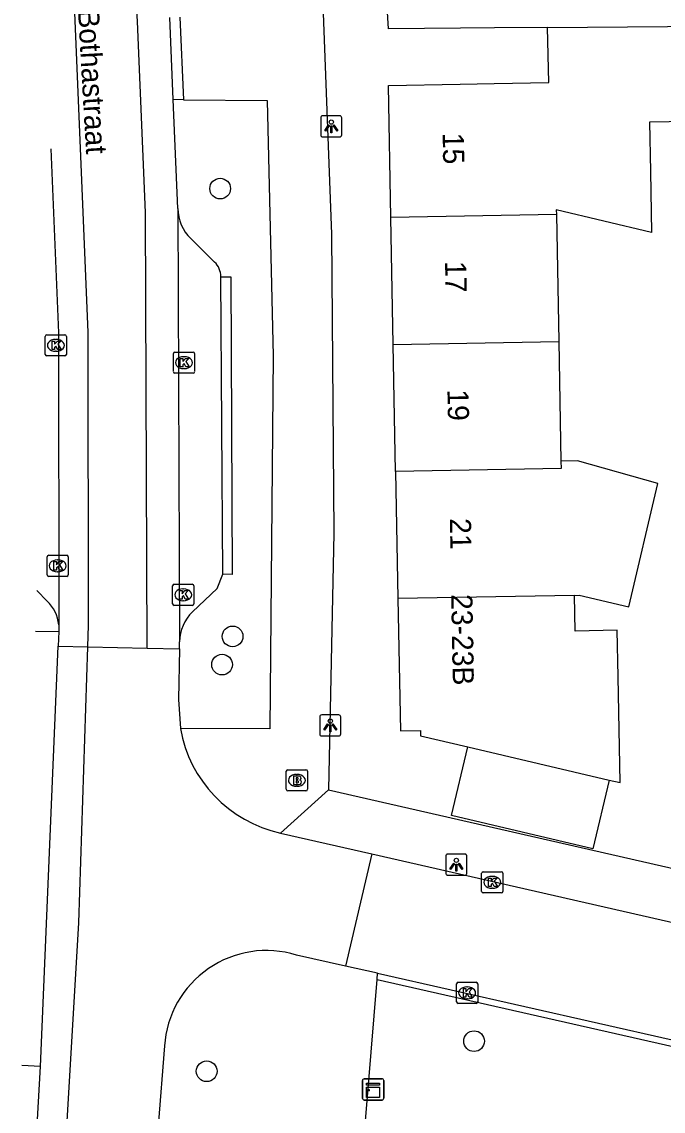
# Model space of a CAD drawing. Extents: x 163686 to 164493, y 382719 to 383870.
# Drawn here: x 163851.5 to 163881.8, y 383615.2 to 383666.6 of the extents above; entities that cross this region are included whole.
import ezdxf

# ---------------------------------------------------------------- set-up
doc = ezdxf.new("R2010")
doc.units = 0
for name, color, linetype in [('IMGEO_Boom', 7, 'Continuous'), ('IMGEO_Brandkraan', 7, 'Continuous'), ('IMGEO_Kast', 7, 'Continuous'), ('IMGEO_Kolk', 7, 'Continuous'), ('IMGEO_Lichtpunt', 7, 'Continuous'), ('IMGEO_Openbare_ruimte_label', 7, 'Continuous'), ('IMGEO_Pand', 7, 'Continuous'), ('IMGEO_Pand_nummerreeks', 7, 'Continuous'), ('IMGEO_Parkeervlak_open', 7, 'Continuous'), ('IMGEO_Rijbaan_lokaal_open', 7, 'Continuous'), ('IMGEO_Voetpad_open', 7, 'Continuous')]:
    doc.layers.add(name, color=color, linetype=linetype)

msp = doc.modelspace()

# ---------------------------------------------------------------- linework, layer by layer
at = {"layer": 'IMGEO_Boom'}
for centre in [(163860.833, 383658.744), (163861.42, 383637.6), (163860.924, 383636.266), (163872.821, 383618.486), (163860.197, 383617.063)]:
    msp.add_circle(centre, 0.489, dxfattribs=at)
at = {"layer": 'IMGEO_Brandkraan'}
for p, q in [((163863.955, 383630.378), (163863.955, 383631.23)), ((163864.03, 383631.304), (163864.882, 383631.304)), ((163864.956, 383631.23), (163864.956, 383630.378)), ((163864.443, 383631.084), (163864.468, 383631.084)), ((163864.882, 383630.304), (163864.03, 383630.304)), ((163864.466, 383630.524), (163864.441, 383630.524))]:
    msp.add_line(p, q, dxfattribs=at)
for points in [[(163863.955, 383630.378), (163863.955, 383631.23)], [(163864.03, 383631.304), (163864.882, 383631.304)], [(163864.956, 383631.23), (163864.956, 383630.378)], [(163864.303, 383631.004), (163864.303, 383630.604), (163864.516, 383630.604)], [(163864.534, 383631.004), (163864.303, 383631.004)], [(163864.482, 383630.923), (163864.428, 383630.923), (163864.428, 383630.847)], [(163864.428, 383630.847), (163864.481, 383630.847)], [(163864.49, 383630.771), (163864.428, 383630.771), (163864.428, 383630.69)], [(163864.428, 383630.69), (163864.49, 383630.69)], [(163864.882, 383630.304), (163864.03, 383630.304)]]:
    msp.add_lwpolyline(points, dxfattribs=at)
for centre, radius, start, end in [((163864.032, 383631.228), 0.0765, 91.552, 178.448), ((163864.032, 383631.228), 0.0765, 91.552, 178.448), ((163864.88, 383631.228), 0.0765, 1.552, 88.448), ((163864.88, 383631.228), 0.0765, 1.552, 88.448), ((163864.483, 383630.885), 0.0379, 267.8285, 90.9355), ((163864.491, 383630.73), 0.0404, 269.8759, 90.5077), ((163864.538, 383630.859), 0.145, 59.4692, 91.5367), ((163864.563, 383630.906), 0.0922, 285.5137, 58.1501), ((163864.568, 383630.714), 0.105, 301.3115, 78.989), ((163864.032, 383630.38), 0.0765, 181.552, 268.448), ((163864.032, 383630.38), 0.0765, 181.552, 268.448), ((163864.522, 383630.855), 0.251, 268.6676, 293.5347), ((163864.88, 383630.38), 0.0765, 271.552, 358.448), ((163864.88, 383630.38), 0.0765, 271.552, 358.448)]:
    msp.add_arc(centre, radius, start, end, dxfattribs=at)
for centre, major_axis, ratio, start_param, end_param in [((163864.442, 383630.804), (-0.387, 0.002), 0.722429, 4.712389, 7.853982), ((163864.467, 383630.804), (-0.39, 0.002), 0.717154, 1.570796, 4.712389)]:
    msp.add_ellipse(centre, major_axis=major_axis, ratio=ratio, start_param=start_param, end_param=end_param, dxfattribs=at)
at = {"layer": 'IMGEO_Kast'}
for p, q in [((163867.556, 383615.78), (163867.556, 383616.621)), ((163867.556, 383616.621), (163867.556, 383615.78)), ((163867.631, 383616.705), (163868.472, 383616.705)), ((163868.472, 383616.705), (163867.631, 383616.705)), ((163868.556, 383616.63), (163868.556, 383615.789)), ((163868.556, 383615.789), (163868.556, 383616.63)), ((163868.481, 383615.705), (163867.64, 383615.705)), ((163867.64, 383615.705), (163868.481, 383615.705))]:
    msp.add_line(p, q, dxfattribs=at)
for points in [[(163867.751, 383616.495), (163868.351, 383616.495), (163868.351, 383616.41), (163867.751, 383616.41), (163867.751, 383616.495)], [(163867.751, 383616.32), (163868.351, 383616.32), (163868.351, 383615.831), (163867.751, 383615.831), (163867.751, 383616.32)]]:
    msp.add_lwpolyline(points, dxfattribs=at)
msp.add_circle((163867.835, 383616.169), 0.0377, dxfattribs=at)
for centre, start, end in [((163867.634, 383616.627), 92.4484, 184.2845), ((163867.634, 383616.627), 92.4484, 184.2845), ((163868.478, 383616.627), 2.4484, 94.2845), ((163868.478, 383616.627), 2.4484, 94.2845), ((163867.634, 383615.783), 182.4484, 274.2845), ((163867.634, 383615.783), 182.4484, 274.2845), ((163868.478, 383615.783), 272.4484, 4.2845), ((163868.478, 383615.783), 272.4484, 4.2845)]:
    msp.add_arc(centre, 0.0779, start, end, dxfattribs=at)
at = {"layer": 'IMGEO_Kolk'}
for p, q in [((163852.574, 383650.916), (163852.574, 383651.768)), ((163852.649, 383651.842), (163853.501, 383651.842)), ((163853.575, 383651.768), (163853.575, 383650.916)), ((163853.062, 383651.622), (163853.087, 383651.622)), ((163853.501, 383650.842), (163852.649, 383650.842)), ((163853.085, 383651.062), (163853.06, 383651.062)), ((163858.624, 383650.1), (163858.624, 383650.952)), ((163858.699, 383651.026), (163859.551, 383651.026)), ((163859.112, 383650.806), (163859.137, 383650.806)), ((163859.625, 383650.952), (163859.625, 383650.1)), ((163859.135, 383650.246), (163859.11, 383650.246)), ((163859.551, 383650.026), (163858.699, 383650.026)), ((163852.662, 383640.506), (163852.662, 383641.358)), ((163852.737, 383641.432), (163853.589, 383641.432)), ((163853.15, 383641.212), (163853.175, 383641.212)), ((163853.663, 383641.358), (163853.663, 383640.506)), ((163853.589, 383640.432), (163852.737, 383640.432)), ((163853.173, 383640.652), (163853.148, 383640.652)), ((163858.59, 383639.137), (163858.59, 383639.989)), ((163858.665, 383640.063), (163859.517, 383640.063)), ((163859.591, 383639.989), (163859.591, 383639.137)), ((163859.078, 383639.843), (163859.103, 383639.843)), ((163859.517, 383639.063), (163858.665, 383639.063)), ((163859.101, 383639.283), (163859.076, 383639.283)), ((163873.181, 383625.56), (163873.181, 383626.412)), ((163873.256, 383626.486), (163874.108, 383626.486)), ((163873.669, 383626.266), (163873.694, 383626.266)), ((163874.182, 383626.412), (163874.182, 383625.56)), ((163873.692, 383625.706), (163873.667, 383625.706)), ((163874.108, 383625.486), (163873.256, 383625.486)), ((163871.995, 383620.341), (163871.995, 383621.193)), ((163872.07, 383621.267), (163872.922, 383621.267)), ((163872.483, 383621.047), (163872.508, 383621.047)), ((163872.996, 383621.193), (163872.996, 383620.341)), ((163872.506, 383620.487), (163872.481, 383620.487)), ((163872.922, 383620.267), (163872.07, 383620.267))]:
    msp.add_line(p, q, dxfattribs=at)
for points in [[(163852.574, 383650.916), (163852.574, 383651.768)], [(163852.649, 383651.842), (163853.501, 383651.842)], [(163853.575, 383651.768), (163853.575, 383650.916)], [(163852.895, 383651.542), (163853.018, 383651.542), (163853.018, 383651.391), (163853.148, 383651.542), (163853.312, 383651.542), (163853.166, 383651.391), (163853.319, 383651.142), (163853.167, 383651.142), (163853.082, 383651.306), (163853.018, 383651.239), (163853.018, 383651.142), (163852.895, 383651.142), (163852.895, 383651.542)], [(163853.501, 383650.842), (163852.649, 383650.842)], [(163858.624, 383650.1), (163858.624, 383650.952)], [(163858.699, 383651.026), (163859.551, 383651.026)], [(163858.945, 383650.726), (163859.068, 383650.726), (163859.068, 383650.575), (163859.198, 383650.726), (163859.362, 383650.726), (163859.216, 383650.575), (163859.369, 383650.326), (163859.217, 383650.326), (163859.132, 383650.49), (163859.068, 383650.423), (163859.068, 383650.326), (163858.945, 383650.326), (163858.945, 383650.726)], [(163859.625, 383650.952), (163859.625, 383650.1)], [(163859.551, 383650.026), (163858.699, 383650.026)], [(163852.662, 383640.506), (163852.662, 383641.358)], [(163852.737, 383641.432), (163853.589, 383641.432)], [(163852.983, 383641.132), (163853.106, 383641.132), (163853.106, 383640.981), (163853.236, 383641.132), (163853.4, 383641.132), (163853.254, 383640.981), (163853.407, 383640.732), (163853.255, 383640.732), (163853.17, 383640.896), (163853.106, 383640.829), (163853.106, 383640.732), (163852.983, 383640.732), (163852.983, 383641.132)], [(163853.663, 383641.358), (163853.663, 383640.506)], [(163853.589, 383640.432), (163852.737, 383640.432)], [(163858.59, 383639.137), (163858.59, 383639.989)], [(163858.665, 383640.063), (163859.517, 383640.063)], [(163859.591, 383639.989), (163859.591, 383639.137)], [(163858.911, 383639.763), (163859.034, 383639.763), (163859.034, 383639.612), (163859.164, 383639.763), (163859.328, 383639.763), (163859.182, 383639.612), (163859.335, 383639.363), (163859.183, 383639.363), (163859.098, 383639.527), (163859.034, 383639.46), (163859.034, 383639.363), (163858.911, 383639.363), (163858.911, 383639.763)], [(163859.517, 383639.063), (163858.665, 383639.063)], [(163873.181, 383625.56), (163873.181, 383626.412)], [(163873.256, 383626.486), (163874.108, 383626.486)], [(163873.502, 383626.186), (163873.625, 383626.186), (163873.625, 383626.035), (163873.755, 383626.186), (163873.919, 383626.186), (163873.773, 383626.035), (163873.926, 383625.786), (163873.774, 383625.786), (163873.689, 383625.95), (163873.625, 383625.883), (163873.625, 383625.786), (163873.502, 383625.786), (163873.502, 383626.186)], [(163874.182, 383626.412), (163874.182, 383625.56)], [(163874.108, 383625.486), (163873.256, 383625.486)], [(163871.995, 383620.341), (163871.995, 383621.193)], [(163872.07, 383621.267), (163872.922, 383621.267)], [(163872.316, 383620.967), (163872.439, 383620.967), (163872.439, 383620.816), (163872.569, 383620.967), (163872.733, 383620.967), (163872.587, 383620.816), (163872.74, 383620.567), (163872.588, 383620.567), (163872.503, 383620.731), (163872.439, 383620.664), (163872.439, 383620.567), (163872.316, 383620.567), (163872.316, 383620.967)], [(163872.996, 383621.193), (163872.996, 383620.341)], [(163872.922, 383620.267), (163872.07, 383620.267)]]:
    msp.add_lwpolyline(points, dxfattribs=at)
for centre, start, end in [((163852.651, 383651.766), 91.552, 178.448), ((163852.651, 383651.766), 91.552, 178.448), ((163853.499, 383651.766), 1.552, 88.448), ((163853.499, 383651.766), 1.552, 88.448), ((163852.651, 383650.918), 181.552, 268.448), ((163852.651, 383650.918), 181.552, 268.448), ((163853.499, 383650.918), 271.552, 358.448), ((163853.499, 383650.918), 271.552, 358.448), ((163858.701, 383650.95), 91.552, 178.448), ((163858.701, 383650.95), 91.552, 178.448), ((163859.549, 383650.95), 1.552, 88.448), ((163859.549, 383650.95), 1.552, 88.448), ((163858.701, 383650.102), 181.552, 268.448), ((163858.701, 383650.102), 181.552, 268.448), ((163859.549, 383650.102), 271.552, 358.448), ((163859.549, 383650.102), 271.552, 358.448), ((163852.739, 383641.356), 91.552, 178.448), ((163852.739, 383641.356), 91.552, 178.448), ((163853.587, 383641.356), 1.552, 88.448), ((163853.587, 383641.356), 1.552, 88.448), ((163852.739, 383640.508), 181.552, 268.448), ((163852.739, 383640.508), 181.552, 268.448), ((163853.587, 383640.508), 271.552, 358.448), ((163853.587, 383640.508), 271.552, 358.448), ((163858.667, 383639.987), 91.552, 178.448), ((163858.667, 383639.987), 91.552, 178.448), ((163859.515, 383639.987), 1.552, 88.448), ((163859.515, 383639.987), 1.552, 88.448), ((163858.667, 383639.139), 181.552, 268.448), ((163858.667, 383639.139), 181.552, 268.448), ((163859.515, 383639.139), 271.552, 358.448), ((163859.515, 383639.139), 271.552, 358.448), ((163873.258, 383626.41), 91.552, 178.448), ((163873.258, 383626.41), 91.552, 178.448), ((163874.106, 383626.41), 1.552, 88.448), ((163874.106, 383626.41), 1.552, 88.448), ((163873.258, 383625.562), 181.552, 268.448), ((163873.258, 383625.562), 181.552, 268.448), ((163874.106, 383625.562), 271.552, 358.448), ((163874.106, 383625.562), 271.552, 358.448), ((163872.072, 383621.191), 91.552, 178.448), ((163872.072, 383621.191), 91.552, 178.448), ((163872.92, 383621.191), 1.552, 88.448), ((163872.92, 383621.191), 1.552, 88.448), ((163872.072, 383620.343), 181.552, 268.448), ((163872.072, 383620.343), 181.552, 268.448), ((163872.92, 383620.343), 271.552, 358.448), ((163872.92, 383620.343), 271.552, 358.448)]:
    msp.add_arc(centre, 0.0765, start, end, dxfattribs=at)
for centre, major_axis, ratio, start_param, end_param in [((163853.061, 383651.342), (-0.387, 0.002), 0.722429, 4.712389, 7.853982), ((163853.086, 383651.342), (-0.39, 0.002), 0.717154, 1.570796, 4.712389), ((163859.111, 383650.526), (-0.387, 0.002), 0.722429, 4.712389, 7.853982), ((163859.136, 383650.526), (-0.39, 0.002), 0.717154, 1.570796, 4.712389), ((163853.149, 383640.932), (-0.387, 0.002), 0.722429, 4.712389, 7.853982), ((163853.174, 383640.932), (-0.39, 0.002), 0.717154, 1.570796, 4.712389), ((163859.077, 383639.563), (-0.387, 0.002), 0.722429, 4.712389, 7.853982), ((163859.102, 383639.563), (-0.39, 0.002), 0.717154, 1.570796, 4.712389), ((163873.668, 383625.986), (-0.387, 0.002), 0.722429, 4.712389, 7.853982), ((163873.693, 383625.986), (-0.39, 0.002), 0.717154, 1.570796, 4.712389), ((163872.482, 383620.767), (-0.387, 0.002), 0.722429, 4.712389, 7.853982), ((163872.507, 383620.767), (-0.39, 0.002), 0.717154, 1.570796, 4.712389)]:
    msp.add_ellipse(centre, major_axis=major_axis, ratio=ratio, start_param=start_param, end_param=end_param, dxfattribs=at)
at = {"layer": 'IMGEO_Lichtpunt'}
for p, q in [((163865.581, 383662.087), (163865.581, 383661.28)), ((163865.581, 383662.087), (163865.581, 383661.28)), ((163866.483, 383662.182), (163865.675, 383662.182)), ((163866.483, 383662.182), (163865.675, 383662.182)), ((163866.577, 383661.28), (163866.577, 383662.087)), ((163866.577, 383661.28), (163866.577, 383662.087)), ((163865.675, 383661.186), (163866.483, 383661.186)), ((163865.675, 383661.186), (163866.483, 383661.186)), ((163865.534, 383633.8), (163865.534, 383632.993)), ((163865.534, 383633.8), (163865.534, 383632.993)), ((163866.436, 383633.895), (163865.628, 383633.895)), ((163866.436, 383633.895), (163865.628, 383633.895)), ((163866.53, 383632.993), (163866.53, 383633.8)), ((163866.53, 383632.993), (163866.53, 383633.8)), ((163865.628, 383632.899), (163866.436, 383632.899)), ((163865.628, 383632.899), (163866.436, 383632.899)), ((163871.487, 383627.224), (163871.487, 383626.417)), ((163871.487, 383627.224), (163871.487, 383626.417)), ((163872.389, 383627.319), (163871.581, 383627.319)), ((163872.389, 383627.319), (163871.581, 383627.319)), ((163872.483, 383626.417), (163872.483, 383627.224)), ((163872.483, 383626.417), (163872.483, 383627.224)), ((163871.581, 383626.323), (163872.389, 383626.323)), ((163871.581, 383626.323), (163872.389, 383626.323))]:
    msp.add_line(p, q, dxfattribs=at)
for points in [[(163865.955, 383661.751), (163865.994, 383661.723), (163865.806, 383661.461), (163865.768, 383661.488), (163865.955, 383661.751)], [(163866.057, 383661.703), (163866.104, 383661.703), (163866.104, 383661.381), (163866.057, 383661.381), (163866.057, 383661.703)], [(163866.167, 383661.723), (163866.205, 383661.75), (163866.392, 383661.488), (163866.353, 383661.46), (163866.167, 383661.723)], [(163865.908, 383633.464), (163865.947, 383633.436), (163865.759, 383633.174), (163865.721, 383633.201), (163865.908, 383633.464)], [(163866.01, 383633.416), (163866.057, 383633.416), (163866.057, 383633.094), (163866.01, 383633.094), (163866.01, 383633.416)], [(163866.12, 383633.436), (163866.158, 383633.463), (163866.345, 383633.201), (163866.306, 383633.173), (163866.12, 383633.436)], [(163871.861, 383626.888), (163871.9, 383626.86), (163871.712, 383626.598), (163871.674, 383626.625), (163871.861, 383626.888)], [(163871.963, 383626.84), (163872.01, 383626.84), (163872.01, 383626.518), (163871.963, 383626.518), (163871.963, 383626.84)], [(163872.073, 383626.86), (163872.111, 383626.887), (163872.298, 383626.625), (163872.259, 383626.597), (163872.073, 383626.86)]]:
    msp.add_lwpolyline(points, dxfattribs=at)
for centre in [(163866.08, 383661.885), (163866.033, 383633.598), (163871.986, 383627.022)]:
    msp.add_circle(centre, 0.0994, dxfattribs=at)
for centre, start, end in [((163865.675, 383662.087), 90, 180), ((163865.675, 383662.087), 90, 180), ((163866.483, 383662.087), 0, 90), ((163866.483, 383662.087), 0, 90), ((163865.675, 383661.28), 180, 270), ((163865.675, 383661.28), 180, 270), ((163866.483, 383661.28), 270, 0), ((163866.483, 383661.28), 270, 360), ((163865.628, 383633.8), 90, 180), ((163865.628, 383633.8), 90, 180), ((163866.436, 383633.8), 0, 90), ((163866.436, 383633.8), 0, 90), ((163865.628, 383632.993), 180, 270), ((163865.628, 383632.993), 180, 270), ((163866.436, 383632.993), 270, 0), ((163866.436, 383632.993), 270, 360), ((163871.581, 383627.224), 90, 180), ((163871.581, 383627.224), 90, 180), ((163872.389, 383627.224), 0, 90), ((163872.389, 383627.224), 0, 90), ((163871.581, 383626.417), 180, 270), ((163871.581, 383626.417), 180, 270), ((163872.389, 383626.417), 270, 0), ((163872.389, 383626.417), 270, 360)]:
    msp.add_arc(centre, 0.0946, start, end, dxfattribs=at)
at = {"layer": 'IMGEO_Pand'}
for points in [[(163876.297, 383666.355), (163873.782, 383666.334), (163872.182, 383666.321), (163868.782, 383666.293), (163868.437, 383672.034), (163871.993, 383672.248), (163871.632, 383678.239)], [(163868.892, 383657.379), (163868.776, 383663.618), (163872.166, 383663.681), (163873.776, 383663.711), (163876.345, 383663.758), (163876.297, 383666.355)], [(163876.297, 383666.355), (163883.839, 383666.416), (163883.86, 383663.828), (163885.757, 383663.138)], [(163885.757, 383663.138), (163885.778, 383661.967), (163881.111, 383661.881), (163881.154, 383659.557), (163881.207, 383656.678), (163876.704, 383657.739), (163876.708, 383657.523)], [(163876.708, 383657.523), (163868.892, 383657.379)], [(163876.708, 383657.523), (163876.819, 383651.525)], [(163869.003, 383651.381), (163868.892, 383657.379)], [(163869.003, 383651.381), (163876.819, 383651.525)], [(163869.114, 383645.382), (163869.003, 383651.381)], [(163876.819, 383651.525), (163876.924, 383645.871)], [(163876.924, 383645.871), (163876.93, 383645.527), (163869.114, 383645.382)], [(163877.565, 383639.537), (163877.777, 383639.541), (163880.129, 383638.988), (163881.492, 383644.817), (163877.708, 383645.886), (163876.924, 383645.871)], [(163869.114, 383645.382), (163869.225, 383639.383)], [(163877.565, 383639.537), (163869.225, 383639.383)], [(163879.196, 383630.816), (163879.72, 383630.693), (163879.627, 383635.693), (163879.586, 383637.888), (163877.597, 383637.851), (163877.565, 383639.537)], [(163869.225, 383639.383), (163869.341, 383633.144), (163870.292, 383633.161), (163870.296, 383632.909), (163872.529, 383632.384)], [(163879.196, 383630.816), (163878.427, 383627.56), (163871.761, 383629.134), (163872.529, 383632.384)], [(163872.529, 383632.384), (163879.196, 383630.816)]]:
    msp.add_lwpolyline(points, dxfattribs=at)
at = {"layer": 'IMGEO_Parkeervlak_open'}
for points in [[(163860.574, 383655.275), (163859.442, 383656.39)], [(163859.523, 383638.757), (163860.692, 383639.859), (163860.955, 383640.532)]]:
    msp.add_lwpolyline(points, dxfattribs=at)
for centre, radius, start, end in [((163860.862, 383657.832), 2.024, 180.603, 225.4531), ((163859.902, 383654.578), 0.968, 0.3378, 46.0394), ((163860.959, 383637.309), 2.04, 134.7628, 178.8989)]:
    msp.add_arc(centre, radius, start, end, dxfattribs=at)
at = {"layer": 'IMGEO_Rijbaan_lokaal_open'}
for points in [[(163857.38, 383637.045), (163857.306, 383657.619), (163856.923, 383666.635), (163856.097, 383681.334), (163856.275, 383688.036), (163856.598, 383689.614), (163856.997, 383690.652), (163857.432, 383691.455), (163858.249, 383692.573)], [(163854.579, 383637.11), (163854.612, 383638.123), (163854.602, 383651.963), (163853.44, 383679.91), (163853.44, 383679.911)], [(163858.62, 383662.948), (163858.455, 383666.827)], [(163858.838, 383657.811), (163858.62, 383662.948)], [(163852.832, 383660.618), (163852.832, 383660.617), (163853.202, 383651.926), (163853.211, 383638.151)], [(163858.838, 383657.811), (163858.92, 383637.348)], [(163853.211, 383638.151), (163853.211, 383637.833)], [(163853.211, 383637.833), (163853.183, 383637.142)], [(163858.913, 383637.009), (163858.92, 383637.348)], [(163852.353, 383617.288), (163853.183, 383637.142)], [(163853.183, 383637.142), (163854.579, 383637.11)], [(163853.611, 383614.711), (163854.155, 383624.069), (163854.579, 383637.11)], [(163854.579, 383637.11), (163857.38, 383637.045)], [(163857.38, 383637.045), (163858.913, 383637.009)], [(163858.913, 383637.009), (163858.862, 383634.623), (163858.954, 383633.252)], [(163863.675, 383628.313), (163867.994, 383627.328)], [(163867.994, 383627.328), (163866.745, 383622.033)], [(163867.994, 383627.328), (163932.718, 383612.575), (163936.417, 383611.838)], [(163866.745, 383622.033), (163864.437, 383622.554)], [(163868.268, 383621.689), (163866.745, 383622.033)], [(163868.268, 383621.689), (163906.527, 383613.04)], [(163858.205, 383618.259), (163857.906, 383614.484)], [(163852.212, 383614.785), (163852.353, 383617.288)]]:
    msp.add_lwpolyline(points, dxfattribs=at)
for centre, radius, start, end in [((163865.026, 383634.33), 6.167, 190.0694, 257.345), ((163863.021, 383617.94), 4.826, 72.9385, 176.2095)]:
    msp.add_arc(centre, radius, start, end, dxfattribs=at)
at = {"layer": 'IMGEO_Voetpad_open'}
for points in [[(163863.912, 383691.383), (163865.681, 383667.435), (163866.092, 383656.591), (163866.198, 383642.474), (163865.953, 383630.356)], [(163858.922, 383666.842), (163859.11, 383662.943)], [(163859.11, 383662.943), (163858.62, 383662.948)], [(163859.11, 383662.943), (163863.058, 383662.903), (163863.335, 383650.845), (163863.177, 383633.23), (163858.954, 383633.252)], [(163860.955, 383640.532), (163860.87, 383654.584)], [(163860.87, 383654.584), (163861.343, 383654.578), (163861.403, 383640.523), (163860.955, 383640.532)], [(163852.662, 383639.264), (163852.174, 383639.763)], [(163852.114, 383637.839), (163852.114, 383637.839), (163853.211, 383637.833)], [(163865.953, 383630.356), (163863.675, 383628.313)], [(163865.953, 383630.356), (163891.255, 383624.58)], [(163867.399, 383611.102), (163868.244, 383621.391)], [(163868.244, 383621.391), (163906.384, 383612.754), (163904.059, 383602.649), (163867.399, 383611.102)], [(163868.244, 383621.391), (163868.268, 383621.689)], [(163852.353, 383617.288), (163851.467, 383617.329)]]:
    msp.add_lwpolyline(points, dxfattribs=at)
msp.add_arc((163851.489, 383637.993), 1.729, 5.2275, 47.2832, dxfattribs=at)

# ---------------------------------------------------------------- texts
at = {"layer": 'IMGEO_Openbare_ruimte_label'}
msp.add_text('Generaal Bothastraat', height=1, rotation=273.2689, dxfattribs=at).set_placement((163853.783, 383673.046))
at = {"layer": 'IMGEO_Pand_nummerreeks'}
for s, rotation, p in [('15', 271.0622, (163871.338, 383661.371)), ('17', 271.0622, (163871.45, 383655.313)), ('19', 271.0598, (163871.563, 383649.254)), ('21', 271.0598, (163871.677, 383643.173)), ('23-23B', 271.0655, (163871.741, 383639.589))]:
    msp.add_text(s, height=1, rotation=rotation, dxfattribs=at).set_placement(p)

doc.saveas('drawing.dxf')
